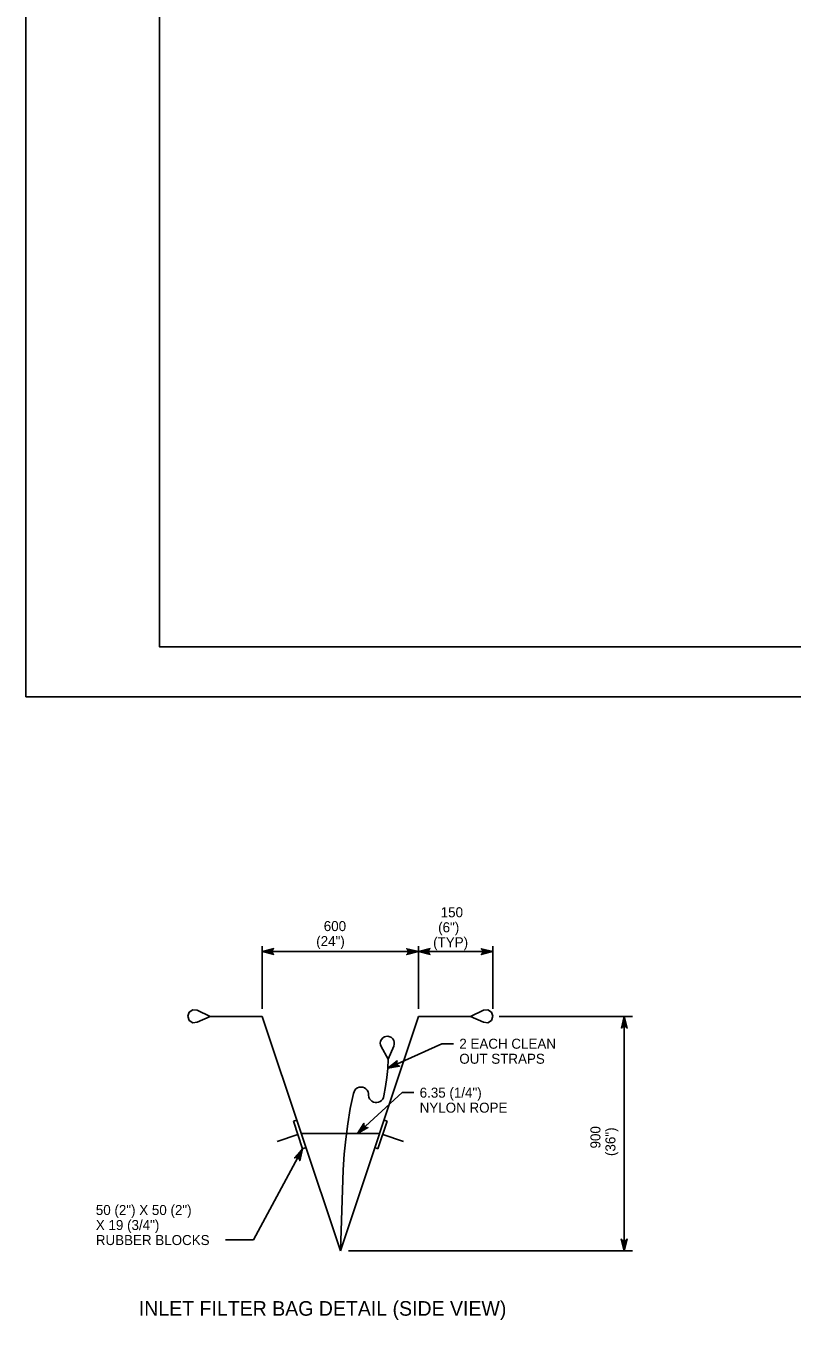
# Model space of a CAD drawing. Extents: x 636183 to 639890, y 299162 to 300538.
# Drawn here: x 636461.9 to 636691.5, y 299163.8 to 299551.4 of the extents above; entities that cross this region are included whole.
import ezdxf

# ---------------------------------------------------------------- set-up
doc = ezdxf.new("R2010")
doc.units = 0
for name, color, linetype in [('1', 7, 'Continuous'), ('Default', 7, 'Continuous'), ('PLT-BNDY', 7, 'Continuous')]:
    doc.layers.add(name, color=color, linetype=linetype)

msp = doc.modelspace()

# ---------------------------------------------------------------- linework, layer by layer
at = {"layer": '1'}
msp.add_lwpolyline([(637287.91, 299365.45), (637287.91, 299929.45), (636501.91, 299929.45), (636501.91, 299365.45), (637287.91, 299365.45), (637287.91, 299391.81), (637087.91, 299391.81), (637087.91, 299456.49), (637287.91, 299456.49), (637287.91, 299485.45), (637087.91, 299485.45), (637087.91, 299365.45), (637166.72, 299365.45), (637166.72, 299391.81), (637166.72, 299365.45), (637243.72, 299365.45), (637243.72, 299391.81), (637243.72, 299379.49), (637287.91, 299379.49)], dxfattribs=at)
at = {"layer": 'Default'}
for p, q in [((636532.71, 299257.01), (636532.71, 299275.82)), ((636579.55, 299257.01), (636579.55, 299275.82)), ((636601.86, 299257.01), (636601.86, 299275.82)), ((636510.82, 299256.04), (636510.4, 299254.78)), ((636510.82, 299256.04), (636510.4, 299254.78)), ((636510.4, 299254.78), (636510.82, 299256.04)), ((636510.82, 299256.04), (636510.4, 299254.78)), ((636510.4, 299254.78), (636510.82, 299256.04)), ((636510.4, 299254.78), (636510.82, 299256.04)), ((636510.4, 299254.78), (636510.4, 299254.78)), ((636510.4, 299254.78), (636510.4, 299254.78)), ((636510.4, 299254.78), (636510.4, 299254.78)), ((636510.4, 299254.78), (636510.82, 299253.56)), ((636510.4, 299254.78), (636510.82, 299253.56)), ((636510.82, 299253.56), (636510.4, 299254.78)), ((636510.4, 299254.78), (636510.82, 299253.56)), ((636510.82, 299253.56), (636510.4, 299254.78)), ((636510.82, 299253.56), (636510.4, 299254.78)), ((636511.94, 299256.71), (636510.82, 299256.04)), ((636511.94, 299256.71), (636510.82, 299256.04)), ((636510.82, 299256.04), (636511.94, 299256.71)), ((636511.94, 299256.71), (636510.82, 299256.04)), ((636510.82, 299256.04), (636511.94, 299256.71)), ((636510.82, 299256.04), (636511.94, 299256.71)), ((636510.82, 299256.04), (636510.82, 299256.04)), ((636510.82, 299256.04), (636510.82, 299256.04)), ((636510.82, 299256.04), (636510.82, 299256.04)), ((636511.94, 299256.71), (636511.94, 299256.71)), ((636511.94, 299256.71), (636511.94, 299256.71)), ((636511.94, 299256.71), (636511.94, 299256.71)), ((636513.23, 299256.57), (636511.94, 299256.71)), ((636513.23, 299256.57), (636511.94, 299256.71)), ((636511.94, 299256.71), (636513.23, 299256.57)), ((636513.23, 299256.57), (636511.94, 299256.71)), ((636511.94, 299256.71), (636513.23, 299256.57)), ((636511.94, 299256.71), (636513.23, 299256.57)), ((636513.23, 299256.57), (636513.23, 299256.57)), ((636513.23, 299256.57), (636513.23, 299256.57)), ((636513.23, 299256.57), (636513.23, 299256.57)), ((636513.23, 299256.57), (636517.11, 299254.75)), ((636517.11, 299254.75), (636513.23, 299256.57)), ((636517.11, 299254.75), (636513.23, 299256.57)), ((636517.11, 299254.75), (636513.23, 299256.57)), ((636513.23, 299256.57), (636517.11, 299254.75)), ((636513.23, 299256.57), (636517.11, 299254.75)), ((636513.23, 299253), (636517.11, 299254.75)), ((636513.23, 299253), (636517.11, 299254.75)), ((636517.11, 299254.75), (636513.23, 299253)), ((636513.23, 299253), (636517.11, 299254.75)), ((636517.11, 299254.75), (636513.23, 299253)), ((636517.11, 299254.75), (636513.23, 299253)), ((636517.11, 299254.75), (636517.11, 299254.75)), ((636517.11, 299254.75), (636517.11, 299254.75)), ((636517.11, 299254.75), (636517.11, 299254.75)), ((636517.11, 299254.75), (636517.11, 299254.75)), ((636517.11, 299254.75), (636518.23, 299254.75)), ((636517.11, 299254.75), (636517.11, 299254.75)), ((636517.11, 299254.75), (636517.11, 299254.75)), ((636518.23, 299254.75), (636517.11, 299254.75)), ((636517.11, 299254.75), (636518.23, 299254.75)), ((636518.23, 299254.75), (636517.11, 299254.75)), ((636532.71, 299254.75), (636517.11, 299254.75)), ((636517.11, 299254.75), (636532.71, 299254.75)), ((636518.23, 299254.75), (636519.32, 299254.75)), ((636519.32, 299254.75), (636518.23, 299254.75)), ((636518.23, 299254.75), (636519.32, 299254.75)), ((636519.32, 299254.75), (636518.23, 299254.75)), ((636519.32, 299254.75), (636520.4, 299254.75)), ((636520.4, 299254.75), (636519.32, 299254.75)), ((636519.32, 299254.75), (636520.4, 299254.75)), ((636520.4, 299254.75), (636519.32, 299254.75)), ((636520.4, 299254.75), (636521.38, 299254.75)), ((636521.38, 299254.75), (636520.4, 299254.75)), ((636520.4, 299254.75), (636521.38, 299254.75)), ((636521.38, 299254.75), (636520.4, 299254.75)), ((636521.38, 299254.75), (636522.36, 299254.75)), ((636522.36, 299254.75), (636521.38, 299254.75)), ((636521.38, 299254.75), (636522.36, 299254.75)), ((636522.36, 299254.75), (636521.38, 299254.75)), ((636522.36, 299254.75), (636523.23, 299254.75)), ((636523.23, 299254.75), (636522.36, 299254.75)), ((636522.36, 299254.75), (636523.23, 299254.75)), ((636523.23, 299254.75), (636522.36, 299254.75)), ((636523.23, 299254.75), (636524, 299254.75)), ((636524, 299254.75), (636523.23, 299254.75)), ((636523.23, 299254.75), (636524, 299254.75)), ((636524, 299254.75), (636523.23, 299254.75)), ((636524, 299254.75), (636524.7, 299254.75)), ((636524.7, 299254.75), (636524, 299254.75)), ((636524, 299254.75), (636524.7, 299254.75)), ((636524.7, 299254.75), (636524, 299254.75)), ((636524.7, 299254.75), (636525.26, 299254.75)), ((636525.26, 299254.75), (636524.7, 299254.75)), ((636524.7, 299254.75), (636525.26, 299254.75)), ((636525.26, 299254.75), (636524.7, 299254.75)), ((636525.26, 299254.75), (636525.72, 299254.75)), ((636525.72, 299254.75), (636525.26, 299254.75)), ((636525.26, 299254.75), (636525.72, 299254.75)), ((636525.72, 299254.75), (636525.26, 299254.75)), ((636525.72, 299254.75), (636526.03, 299254.75)), ((636526.03, 299254.75), (636525.72, 299254.75)), ((636525.72, 299254.75), (636526.03, 299254.75)), ((636526.03, 299254.75), (636525.72, 299254.75)), ((636526.03, 299254.75), (636526.24, 299254.75)), ((636526.24, 299254.75), (636526.03, 299254.75)), ((636526.03, 299254.75), (636526.24, 299254.75)), ((636526.24, 299254.75), (636526.03, 299254.75)), ((636526.24, 299254.75), (636526.31, 299254.75)), ((636526.31, 299254.75), (636526.24, 299254.75)), ((636526.24, 299254.75), (636526.31, 299254.75)), ((636526.31, 299254.75), (636526.24, 299254.75)), ((636556.15, 299184.55), (636532.71, 299254.75)), ((636556.15, 299184.55), (636532.71, 299254.75)), ((636556.15, 299184.55), (636532.71, 299254.75)), ((636532.71, 299254.75), (636556.15, 299184.55)), ((636579.55, 299254.75), (636556.15, 299184.55)), ((636556.15, 299184.55), (636579.55, 299254.75)), ((636579.55, 299254.75), (636556.15, 299184.55)), ((636579.55, 299254.75), (636556.15, 299184.55)), ((636595.15, 299254.75), (636579.55, 299254.75)), ((636579.55, 299254.75), (636595.15, 299254.75)), ((636585.95, 299254.75), (636586.02, 299254.75)), ((636586.02, 299254.75), (636585.95, 299254.75)), ((636585.95, 299254.75), (636586.02, 299254.75)), ((636586.02, 299254.75), (636585.95, 299254.75)), ((636586.02, 299254.75), (636586.19, 299254.75)), ((636586.19, 299254.75), (636586.02, 299254.75)), ((636586.02, 299254.75), (636586.19, 299254.75)), ((636586.19, 299254.75), (636586.02, 299254.75)), ((636586.19, 299254.75), (636586.54, 299254.75)), ((636586.54, 299254.75), (636586.19, 299254.75)), ((636586.19, 299254.75), (636586.54, 299254.75)), ((636586.54, 299254.75), (636586.19, 299254.75)), ((636586.54, 299254.75), (636586.96, 299254.75)), ((636586.96, 299254.75), (636586.54, 299254.75)), ((636586.54, 299254.75), (636586.96, 299254.75)), ((636586.96, 299254.75), (636586.54, 299254.75)), ((636586.96, 299254.75), (636587.56, 299254.75)), ((636587.56, 299254.75), (636586.96, 299254.75)), ((636586.96, 299254.75), (636587.56, 299254.75)), ((636587.56, 299254.75), (636586.96, 299254.75)), ((636587.56, 299254.75), (636588.26, 299254.75)), ((636588.26, 299254.75), (636587.56, 299254.75)), ((636587.56, 299254.75), (636588.26, 299254.75)), ((636588.26, 299254.75), (636587.56, 299254.75)), ((636588.26, 299254.75), (636589.06, 299254.75)), ((636589.06, 299254.75), (636588.26, 299254.75)), ((636588.26, 299254.75), (636589.06, 299254.75)), ((636589.06, 299254.75), (636588.26, 299254.75)), ((636589.06, 299254.75), (636589.9, 299254.75)), ((636589.9, 299254.75), (636589.06, 299254.75)), ((636589.06, 299254.75), (636589.9, 299254.75)), ((636589.9, 299254.75), (636589.06, 299254.75)), ((636589.9, 299254.75), (636590.88, 299254.75)), ((636590.88, 299254.75), (636589.9, 299254.75)), ((636589.9, 299254.75), (636590.88, 299254.75)), ((636590.88, 299254.75), (636589.9, 299254.75)), ((636590.88, 299254.75), (636591.86, 299254.75)), ((636591.86, 299254.75), (636590.88, 299254.75)), ((636590.88, 299254.75), (636591.86, 299254.75)), ((636591.86, 299254.75), (636590.88, 299254.75)), ((636591.86, 299254.75), (636592.94, 299254.75)), ((636592.94, 299254.75), (636591.86, 299254.75)), ((636591.86, 299254.75), (636592.94, 299254.75)), ((636592.94, 299254.75), (636591.86, 299254.75)), ((636592.94, 299254.75), (636594.03, 299254.75)), ((636594.03, 299254.75), (636592.94, 299254.75)), ((636592.94, 299254.75), (636594.03, 299254.75)), ((636594.03, 299254.75), (636592.94, 299254.75)), ((636594.03, 299254.75), (636595.15, 299254.75)), ((636595.15, 299254.75), (636594.03, 299254.75)), ((636594.03, 299254.75), (636595.15, 299254.75)), ((636595.15, 299254.75), (636594.03, 299254.75)), ((636595.15, 299254.75), (636599.03, 299256.57)), ((636595.15, 299254.75), (636599.03, 299256.57)), ((636595.15, 299254.75), (636599.03, 299256.57)), ((636599.03, 299256.57), (636595.15, 299254.75)), ((636599.03, 299256.57), (636595.15, 299254.75)), ((636599.03, 299256.57), (636595.15, 299254.75)), ((636595.15, 299254.75), (636595.15, 299254.75)), ((636595.15, 299254.75), (636595.15, 299254.75)), ((636595.15, 299254.75), (636595.15, 299254.75)), ((636595.15, 299254.75), (636595.15, 299254.75)), ((636595.15, 299254.75), (636595.15, 299254.75)), ((636595.15, 299254.75), (636595.15, 299254.75)), ((636595.15, 299254.75), (636595.15, 299254.75)), ((636599.03, 299253), (636595.15, 299254.75)), ((636599.03, 299253), (636595.15, 299254.75)), ((636599.03, 299253), (636595.15, 299254.75)), ((636595.15, 299254.75), (636599.03, 299253)), ((636595.15, 299254.75), (636599.03, 299253)), ((636595.15, 299254.75), (636599.03, 299253)), ((636599.03, 299256.57), (636600.32, 299256.71)), ((636599.03, 299256.57), (636600.32, 299256.71)), ((636599.03, 299256.57), (636600.32, 299256.71)), ((636600.32, 299256.71), (636599.03, 299256.57)), ((636600.32, 299256.71), (636599.03, 299256.57)), ((636600.32, 299256.71), (636599.03, 299256.57)), ((636599.03, 299256.57), (636599.03, 299256.57)), ((636599.03, 299256.57), (636599.03, 299256.57)), ((636599.03, 299256.57), (636599.03, 299256.57)), ((636600.32, 299256.71), (636600.32, 299256.71)), ((636600.32, 299256.71), (636600.32, 299256.71)), ((636600.32, 299256.71), (636600.32, 299256.71)), ((636600.32, 299256.71), (636601.44, 299256.04)), ((636600.32, 299256.71), (636601.44, 299256.04)), ((636600.32, 299256.71), (636601.44, 299256.04)), ((636601.44, 299256.04), (636600.32, 299256.71)), ((636601.44, 299256.04), (636600.32, 299256.71)), ((636601.44, 299256.04), (636600.32, 299256.71)), ((636601.44, 299256.04), (636601.86, 299254.78)), ((636601.44, 299256.04), (636601.44, 299256.04)), ((636601.44, 299256.04), (636601.44, 299256.04)), ((636601.44, 299256.04), (636601.44, 299256.04)), ((636601.44, 299256.04), (636601.86, 299254.78)), ((636601.44, 299256.04), (636601.86, 299254.78)), ((636601.86, 299254.78), (636601.44, 299256.04)), ((636601.86, 299254.78), (636601.44, 299256.04)), ((636601.86, 299254.78), (636601.44, 299256.04)), ((636601.86, 299254.78), (636601.44, 299253.56)), ((636601.86, 299254.78), (636601.44, 299253.56)), ((636601.86, 299254.78), (636601.44, 299253.56)), ((636601.44, 299253.56), (636601.86, 299254.78)), ((636601.44, 299253.56), (636601.86, 299254.78)), ((636601.44, 299253.56), (636601.86, 299254.78)), ((636601.86, 299254.78), (636601.86, 299254.78)), ((636601.86, 299254.78), (636601.86, 299254.78)), ((636601.86, 299254.78), (636601.86, 299254.78)), ((636603.76, 299254.75), (636643.67, 299254.75)), ((636510.82, 299253.56), (636510.82, 299253.56)), ((636510.82, 299253.56), (636510.82, 299253.56)), ((636510.82, 299253.56), (636510.82, 299253.56)), ((636510.82, 299253.56), (636511.94, 299252.86)), ((636510.82, 299253.56), (636511.94, 299252.86)), ((636511.94, 299252.86), (636510.82, 299253.56)), ((636510.82, 299253.56), (636511.94, 299252.86)), ((636511.94, 299252.86), (636510.82, 299253.56)), ((636511.94, 299252.86), (636510.82, 299253.56)), ((636511.94, 299252.86), (636513.23, 299253)), ((636511.94, 299252.86), (636513.23, 299253)), ((636513.23, 299253), (636511.94, 299252.86)), ((636511.94, 299252.86), (636513.23, 299253)), ((636513.23, 299253), (636511.94, 299252.86)), ((636513.23, 299253), (636511.94, 299252.86)), ((636511.94, 299252.86), (636511.94, 299252.86)), ((636511.94, 299252.86), (636511.94, 299252.86)), ((636511.94, 299252.86), (636511.94, 299252.86)), ((636513.23, 299253), (636513.23, 299253)), ((636513.23, 299253), (636513.23, 299253)), ((636513.23, 299253), (636513.23, 299253)), ((636599.03, 299253), (636599.03, 299253)), ((636599.03, 299253), (636599.03, 299253)), ((636599.03, 299253), (636599.03, 299253)), ((636600.32, 299252.86), (636599.03, 299253)), ((636600.32, 299252.86), (636599.03, 299253)), ((636600.32, 299252.86), (636599.03, 299253)), ((636599.03, 299253), (636600.32, 299252.86)), ((636599.03, 299253), (636600.32, 299252.86)), ((636599.03, 299253), (636600.32, 299252.86)), ((636601.44, 299253.56), (636600.32, 299252.86)), ((636601.44, 299253.56), (636600.32, 299252.86)), ((636601.44, 299253.56), (636600.32, 299252.86)), ((636600.32, 299252.86), (636601.44, 299253.56)), ((636600.32, 299252.86), (636601.44, 299253.56)), ((636600.32, 299252.86), (636601.44, 299253.56)), ((636600.32, 299252.86), (636600.32, 299252.86)), ((636600.32, 299252.86), (636600.32, 299252.86)), ((636600.32, 299252.86), (636600.32, 299252.86)), ((636601.44, 299253.56), (636601.44, 299253.56)), ((636601.44, 299253.56), (636601.44, 299253.56)), ((636601.44, 299253.56), (636601.44, 299253.56)), ((636568.21, 299247.37), (636568.11, 299246.77)), ((636568.11, 299246.77), (636568.18, 299246.21)), ((636568.46, 299247.82), (636568.21, 299247.37)), ((636568.84, 299248.28), (636568.46, 299247.82)), ((636569.33, 299248.59), (636568.84, 299248.28)), ((636569.82, 299248.77), (636569.33, 299248.59)), ((636570.42, 299248.8), (636569.82, 299248.77)), ((636570.35, 299239.2), (636586.55, 299246.56)), ((636570.98, 299248.66), (636570.42, 299248.8)), ((636571.47, 299248.38), (636570.98, 299248.66)), ((636571.85, 299248), (636571.47, 299248.38)), ((636572.17, 299247.51), (636571.85, 299248)), ((636572.13, 299245.86), (636572.31, 299246.39)), ((636572.31, 299246.98), (636572.17, 299247.51)), ((636572.31, 299246.39), (636572.31, 299246.98)), ((636590.05, 299246.56), (636586.55, 299246.56)), ((636568.18, 299246.21), (636568.35, 299245.69)), ((636568.35, 299245.69), (636570.45, 299241.91)), ((636570.45, 299241.91), (636572.13, 299245.86)), ((636570.1, 299236.46), (636570.35, 299239.15)), ((636570.35, 299239.15), (636570.45, 299241.91)), ((636569.72, 299233.73), (636570.1, 299236.46)), ((636559.12, 299227.19), (636560.06, 299231.7)), ((636560.06, 299231.7), (636560.24, 299232.19)), ((636560.24, 299232.19), (636560.52, 299232.64)), ((636560.52, 299232.64), (636560.83, 299233.06)), ((636560.83, 299233.06), (636561.29, 299233.34)), ((636561.27, 299219.67), (636574.68, 299231.91)), ((636561.29, 299233.34), (636561.81, 299233.52)), ((636561.81, 299233.52), (636562.34, 299233.59)), ((636562.34, 299233.59), (636562.86, 299233.52)), ((636562.86, 299233.52), (636563.35, 299233.31)), ((636563.35, 299233.31), (636563.81, 299233.03)), ((636563.81, 299233.03), (636564.19, 299232.64)), ((636564.19, 299232.64), (636564.44, 299232.15)), ((636564.44, 299232.15), (636564.61, 299231.66)), ((636564.61, 299231.66), (636564.61, 299231.14)), ((636564.61, 299231.14), (636564.72, 299230.58)), ((636569.09, 299230.47), (636569.19, 299231)), ((636569.19, 299231), (636569.72, 299233.73)), ((636578.17, 299231.91), (636574.68, 299231.91)), ((636558.39, 299222.6), (636559.12, 299227.19)), ((636564.72, 299230.58), (636564.89, 299230.09)), ((636564.89, 299230.09), (636565.17, 299229.71)), ((636565.17, 299229.71), (636565.59, 299229.32)), ((636565.59, 299229.32), (636566.08, 299229.08)), ((636566.08, 299229.08), (636566.57, 299228.94)), ((636566.57, 299228.94), (636567.13, 299228.94)), ((636567.13, 299228.94), (636567.62, 299229.04)), ((636567.62, 299229.04), (636568.11, 299229.25)), ((636568.11, 299229.25), (636568.53, 299229.6)), ((636568.53, 299229.6), (636568.88, 299229.99)), ((636568.88, 299229.99), (636569.09, 299230.47)), ((636542.07, 299223.37), (636543.06, 299223.7)), ((636544.85, 299215.04), (636542.07, 299223.37)), ((636570.21, 299223.37), (636567.43, 299215.04)), ((636570.21, 299223.37), (636569.23, 299223.7)), ((636543.41, 299219.33), (636537.19, 299217.31)), ((636544.43, 299219.67), (636567.83, 299219.67)), ((636557.76, 299218.02), (636558.39, 299222.6)), ((636568.87, 299219.34), (636575.1, 299217.31)), ((636544.85, 299215.04), (636545.8, 299215.51)), ((636557.3, 299213.44), (636557.76, 299218.02)), ((636567.43, 299215.04), (636566.5, 299215.51)), ((636556.99, 299208.79), (636557.3, 299213.44)), ((636556.15, 299184.58), (636556.99, 299208.79)), ((636556.15, 299184.55), (636556.15, 299184.55)), ((636556.15, 299184.55), (636556.15, 299184.55)), ((636556.15, 299184.55), (636556.15, 299184.55)), ((636556.15, 299184.55), (636556.15, 299184.55)), ((636558.55, 299184.55), (636643.67, 299184.55))]:
    msp.add_line(p, q, dxfattribs=at)
for points in [[(636535.94, 299273.53), (636536.21, 299273.3), (636532.71, 299274.16), (636535.94, 299273.53), (636535.75, 299273.9), (636532.71, 299274.16), (636535.74, 299274.42), (636535.92, 299274.8), (636532.71, 299274.16), (636536.21, 299275.05), (636535.92, 299274.8)], [(636579.55, 299274.16), (636532.71, 299274.16)], [(636576.31, 299274.8), (636576.05, 299275.02), (636579.55, 299274.16), (636576.31, 299274.8), (636576.51, 299274.43), (636579.55, 299274.16), (636576.52, 299273.9), (636576.34, 299273.53), (636579.55, 299274.16), (636576.05, 299273.27), (636576.34, 299273.53)], [(636576.31, 299274.8), (636576.05, 299275.02), (636579.55, 299274.16), (636576.31, 299274.8), (636576.51, 299274.43), (636579.55, 299274.16), (636576.52, 299273.9), (636576.34, 299273.53), (636579.55, 299274.16), (636576.05, 299273.27), (636576.34, 299273.53)], [(636582.78, 299273.53), (636583.05, 299273.3), (636579.55, 299274.16), (636582.78, 299273.53), (636582.58, 299273.9), (636579.55, 299274.16), (636582.58, 299274.42), (636582.76, 299274.8), (636579.55, 299274.16), (636583.04, 299275.05), (636582.76, 299274.8)], [(636582.78, 299273.53), (636583.05, 299273.3), (636579.55, 299274.16), (636582.78, 299273.53), (636582.58, 299273.9), (636579.55, 299274.16), (636582.58, 299274.42), (636582.76, 299274.8), (636579.55, 299274.16), (636583.04, 299275.05), (636582.76, 299274.8)], [(636601.86, 299274.16), (636579.55, 299274.16)], [(636598.63, 299274.8), (636598.36, 299275.02), (636601.86, 299274.16), (636598.63, 299274.8), (636598.83, 299274.43), (636601.86, 299274.16), (636598.83, 299273.9), (636598.65, 299273.53), (636601.86, 299274.16), (636598.37, 299273.27), (636598.65, 299273.53)], [(636640.59, 299251.52), (636640.37, 299251.25), (636641.23, 299254.75), (636640.59, 299251.52), (636640.97, 299251.71), (636641.23, 299254.75), (636641.49, 299251.72), (636641.87, 299251.54), (636641.23, 299254.75), (636642.12, 299251.25), (636641.87, 299251.54)], [(636641.23, 299184.55), (636641.23, 299254.75)], [(636573.56, 299239.93), (636573.9, 299239.84), (636570.35, 299239.2), (636573.56, 299239.93), (636573.23, 299240.19), (636570.35, 299239.2), (636573.01, 299240.67), (636573.03, 299241.08), (636570.35, 299239.2), (636573.18, 299241.43), (636573.03, 299241.08)], [(636564.05, 299221.42), (636564.4, 299221.45), (636561.27, 299219.67), (636564.05, 299221.42), (636563.66, 299221.56), (636561.27, 299219.67), (636563.29, 299221.94), (636563.17, 299222.33), (636561.27, 299219.67), (636563.2, 299222.71), (636563.17, 299222.33)], [(636544.85, 299215.04), (636530.08, 299187.82), (636521.77, 299187.82)], [(636542.74, 299212.5), (636542.42, 299212.37), (636544.85, 299215.04), (636542.74, 299212.5), (636543.17, 299212.49), (636544.85, 299215.04), (636543.63, 299212.25), (636543.87, 299211.91), (636544.85, 299215.04), (636543.96, 299211.54), (636543.87, 299211.91)], [(636641.87, 299187.78), (636642.09, 299188.05), (636641.23, 299184.55), (636641.87, 299187.78), (636641.5, 299187.59), (636641.23, 299184.55), (636640.97, 299187.58), (636640.6, 299187.76), (636641.23, 299184.55), (636640.34, 299188.04), (636640.6, 299187.76)]]:
    msp.add_lwpolyline(points, dxfattribs=at)
at = {"layer": 'PLT-BNDY'}
msp.add_lwpolyline([(636461.91, 299944.45), (637302.91, 299944.45), (637302.91, 299350.45), (636461.91, 299350.45)], close=True, dxfattribs=at)

# ---------------------------------------------------------------- texts
at = {"layer": 'Default'}
for s, height, p in [('150', 2.998, (636586.22, 299284.43)), ('600', 2.998, (636551.18, 299280.29)), ('(6")', 2.998, (636585.46, 299279.93)), ('(24")', 2.998, (636548.92, 299275.79)), ('(TYP)', 2.998, (636583.96, 299275.43)), ('2 EACH CLEAN', 2.998, (636591.8, 299245.06)), ('OUT STRAPS', 2.998, (636591.8, 299240.56)), ('6.35 (1/4")', 2.998, (636579.92, 299230.41)), ('NYLON ROPE', 2.998, (636579.92, 299225.91)), ('50 (2") X 50 (2")', 2.998, (636482.88, 299195.27)), ('X 19 (3/4")', 2.998, (636482.88, 299190.77)), ('RUBBER BLOCKS', 2.998, (636482.88, 299186.27)), ('INLET FILTER BAG DETAIL (SIDE VIEW)', 4.3721, (636495.77, 299165.11))]:
    msp.add_text(s, height=height, dxfattribs=at).set_placement(p)
for s, p in [('900', (636634.08, 299215.19)), ('(36")', (636638.58, 299212.93))]:
    msp.add_text(s, height=2.998, rotation=90, dxfattribs=at).set_placement(p)

doc.saveas('drawing.dxf')
